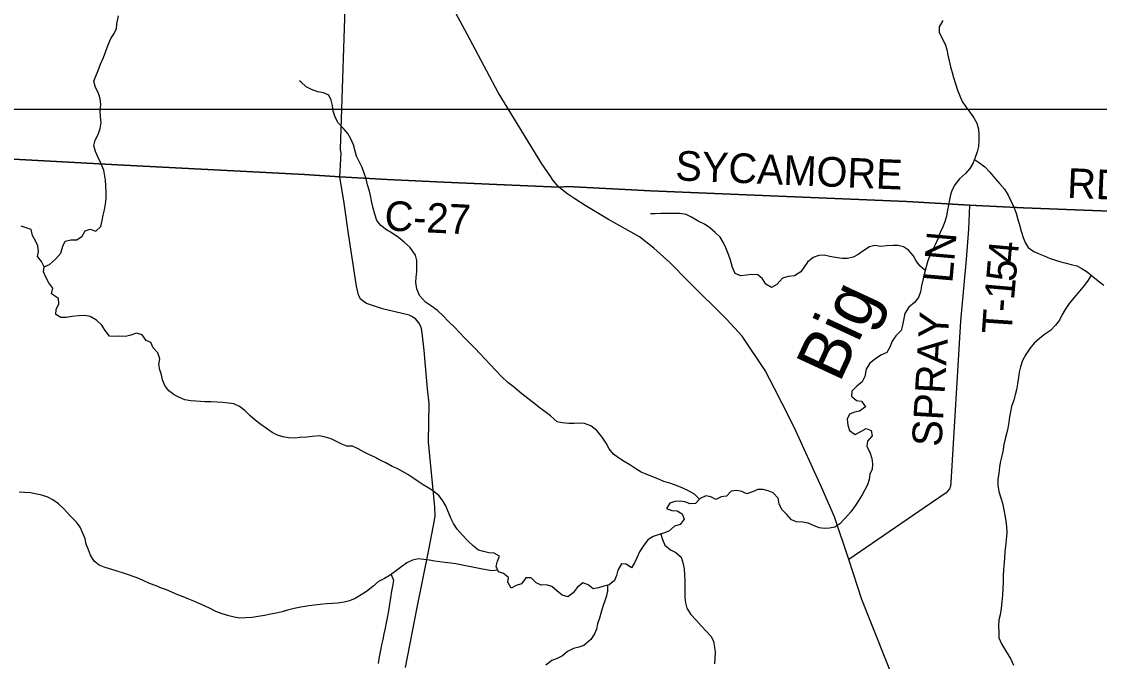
# Model space of a CAD drawing. Extents: x 1759416 to 2214760, y 252598 to 1116833.
# Drawn here: x 1989307 to 2000203, y 838931 to 845400 of the extents above; entities that cross this region are included whole.
import ezdxf

# ---------------------------------------------------------------- set-up
doc = ezdxf.new("R2010")
doc.units = 0
for name, color, linetype in [('GM_X_County_Road', 7, 'Continuous'), ('GM_X_County_Road_Text', 7, 'Continuous'), ('GM_X_Minor_River', 7, 'Continuous'), ('GM_X_Minor_River_Text', 7, 'Continuous'), ('GM_X_State_Route', 7, 'Continuous'), ('GM_X_Township', 7, 'Continuous'), ('GM_X_Township_Road', 7, 'Continuous'), ('GM_X_Township_Road_Text', 7, 'Continuous'), ('GM_X_Township_ROW', 7, 'Continuous'), ('SC_Scratch1', 7, 'Continuous')]:
    doc.layers.add(name, color=color, linetype=linetype)

msp = doc.modelspace()

# ---------------------------------------------------------------- linework, layer by layer
at = {"layer": 'GM_X_County_Road'}
msp.add_lwpolyline([(1988235, 844060), (1988850, 844030), (1990276, 843950), (1992166, 843855), (1992525, 843831), (1993001, 843803), (1993576, 843777), (1994111, 843753), (1994739, 843726), (1994830, 843732), (1995664, 843687), (1998256, 843579), (1998888, 843545), (1999435, 843516), (2000653, 843468), (2003108, 843383), (2003194, 843382), (2003254, 843365), (2003299, 843343), (2003322, 843276), (2003345, 843225), (2003402, 843192), (2003448, 843183), (2003463, 843181)], dxfattribs=at)
at = {"layer": 'GM_X_Minor_River'}
for points in [[(1989537, 842920), (1989591, 842945), (1989649, 842999), (1989704, 843058), (1989725, 843129), (1989747, 843181), (1989806, 843192), (1989866, 843194), (1989918, 843229), (1989949, 843283), (1990001, 843302), (1990057, 843282), (1990109, 843329), (1990122, 843389), (1990132, 843442), (1990147, 843496), (1990156, 843556), (1990162, 843608), (1990163, 843675), (1990160, 843739), (1990156, 843795), (1990137, 843897), (1990108, 843967), (1990077, 844033), (1990053, 844087), (1990036, 844147), (1990052, 844201), (1990083, 844257), (1990102, 844320), (1990110, 844378), (1990105, 844436), (1990102, 844496), (1990108, 844562), (1990101, 844619), (1990084, 844677), (1990056, 844734), (1990039, 844796), (1990059, 844849), (1990080, 844905), (1990105, 844970), (1990135, 845036), (1990160, 845100), (1990183, 845163), (1990209, 845227), (1990244, 845278), (1990267, 845328), (1990271, 845378), (1990286, 845457)], [(1998618, 845410), (1998582, 845345), (1998581, 845293), (1998610, 845235), (1998642, 845170), (1998661, 845116), (1998669, 845059), (1998682, 845003), (1998697, 844943), (1998713, 844885), (1998728, 844833), (1998746, 844769)], [(1996160, 840570), (1996108, 840623), (1996055, 840652), (1995993, 840682), (1995935, 840705), (1995871, 840729), (1995800, 840750), (1995740, 840776), (1995678, 840801), (1995620, 840824), (1995570, 840846), (1995515, 840878), (1995455, 840919), (1995398, 840953), (1995340, 840988), (1995290, 841026), (1995247, 841081), (1995217, 841139), (1995176, 841199), (1995121, 841267), (1995063, 841314), (1994996, 841336), (1994944, 841339), (1994893, 841336), (1994839, 841338), (1994770, 841343), (1994720, 841355), (1994652, 841414), (1994599, 841454), (1994537, 841503), (1994482, 841545), (1994426, 841588), (1994363, 841636), (1994275, 841709), (1994224, 841751), (1994160, 841810), (1994099, 841876), (1994050, 841927), (1993990, 841989), (1993939, 842043), (1993891, 842094), (1993838, 842150), (1993786, 842204), (1993735, 842255), (1993683, 842309), (1993622, 842368), (1993567, 842428), (1993511, 842480), (1993450, 842523), (1993390, 842562), (1993329, 842632), (1993301, 842698), (1993292, 842762), (1993295, 842816), (1993301, 842868), (1993304, 842927), (1993303, 842985), (1993289, 843037), (1993232, 843118), (1993176, 843168), (1993117, 843216), (1993053, 843261), (1992996, 843295), (1992938, 843338), (1992897, 843390), (1992877, 843454), (1992862, 843512), (1992847, 843572), (1992837, 843624), (1992824, 843684), (1992805, 843748), (1992789, 843810), (1992770, 843868), (1992750, 843926), (1992719, 843986), (1992692, 844039), (1992678, 844091), (1992661, 844153), (1992637, 844213), (1992606, 844269), (1992559, 844321), (1992507, 844375), (1992476, 844434), (1992458, 844494), (1992449, 844550), (1992436, 844604), (1992412, 844656), (1992358, 844678), (1992302, 844689), (1992239, 844713), (1992183, 844740), (1992129, 844790), (1992116, 844800)], [(1998746, 844769), (1998769, 844706), (1998790, 844650), (1998816, 844590), (1998851, 844536), (1998891, 844484), (1998934, 844428), (1998963, 844371), (1998979, 844311), (1998984, 844256), (1998983, 844196), (1998979, 844138), (1998966, 844084), (1998948, 844025), (1998927, 843973), (1998892, 843915), (1998850, 843864), (1998789, 843809), (1998741, 843749), (1998714, 843698), (1998698, 843648), (1998687, 843598), (1998676, 843545), (1998668, 843495), (1998655, 843433), (1998639, 843376), (1998620, 843324), (1998591, 843266), (1998571, 843211), (1998546, 843151), (1998520, 843094), (1998489, 843034), (1998466, 842972), (1998435, 842855), (1998418, 842787), (1998404, 842728), (1998393, 842668), (1998372, 842610), (1998332, 842559), (1998277, 842512), (1998235, 842450), (1998226, 842399), (1998213, 842331), (1998199, 842275), (1998144, 842224), (1998106, 842170), (1998085, 842109), (1998052, 842053), (1997994, 842026), (1997938, 841991), (1997881, 841947), (1997844, 841886), (1997830, 841812), (1997803, 841759), (1997751, 841715), (1997700, 841662), (1997695, 841612), (1997747, 841570), (1997797, 841563), (1997838, 841505), (1997778, 841460), (1997726, 841452), (1997675, 841431), (1997653, 841379), (1997658, 841321), (1997676, 841267), (1997733, 841227), (1997792, 841256), (1997844, 841286), (1997894, 841267), (1997905, 841211), (1997859, 841158), (1997850, 841104), (1997881, 841046), (1997901, 840984), (1997910, 840930), (1997904, 840876), (1997881, 840826), (1997876, 840769), (1997858, 840717), (1997803, 840616), (1997770, 840562), (1997734, 840503), (1997691, 840443), (1997634, 840382), (1997578, 840323), (1997527, 840288), (1997475, 840278), (1997421, 840275), (1997371, 840283), (1997313, 840306), (1997258, 840330), (1997200, 840339), (1997140, 840343), (1997090, 840364), (1997044, 840416), (1996991, 840467), (1996964, 840523), (1996954, 840581), (1996903, 840635), (1996853, 840657)], [(1998941, 844006), (1998991, 843972), (1999043, 843930), (1999096, 843877), (1999145, 843815), (1999193, 843761), (1999242, 843704), (1999280, 843644), (1999311, 843580), (1999336, 843522), (1999360, 843462), (1999379, 843400), (1999393, 843346), (1999412, 843280), (1999431, 843218), (1999451, 843166), (1999482, 843114), (1999540, 843075), (1999593, 843053), (1999643, 843030), (1999705, 843006), (1999759, 842987), (1999811, 842971), (1999867, 842958), (1999918, 842944), (1999974, 842929), (2000026, 842905), (2000080, 842868), (2000135, 842824), (2000191, 842777), (2000246, 842735)], [(1998442, 842882), (1998386, 842929), (1998350, 842982), (1998319, 843034), (1998273, 843088), (1998222, 843121), (1998168, 843135), (1998116, 843136), (1998050, 843132), (1997992, 843125), (1997932, 843137), (1997878, 843124), (1997821, 843085), (1997765, 843045), (1997714, 843018), (1997656, 843005), (1997602, 843005), (1997534, 843014), (1997478, 843024), (1997419, 843039), (1997366, 843034), (1997308, 843016), (1997250, 842969), (1997183, 842868), (1997120, 842829), (1997056, 842823), (1997000, 842804), (1996941, 842743), (1996889, 842711), (1996831, 842744), (1996798, 842800), (1996748, 842838), (1996686, 842843), (1996634, 842836), (1996578, 842830), (1996522, 842853), (1996493, 842915), (1996472, 842987), (1996452, 843045), (1996427, 843111), (1996404, 843163), (1996370, 843219), (1996319, 843266), (1996265, 843314), (1996209, 843350), (1996146, 843383), (1996080, 843422), (1996026, 843448), (1995961, 843461), (1995770, 843459), (1995710, 843457), (1995666, 843456)], [(1992491, 841155), (1992437, 841183), (1992367, 841202), (1992315, 841212), (1992245, 841205), (1992189, 841198), (1992121, 841194), (1992069, 841189), (1992005, 841193), (1991949, 841202), (1991895, 841219), (1991841, 841247), (1991784, 841285), (1991726, 841328), (1991669, 841370), (1991617, 841415), (1991566, 841465), (1991510, 841510), (1991452, 841534), (1991400, 841543), (1991340, 841549), (1991283, 841552), (1991221, 841556), (1991163, 841557), (1991069, 841562), (1991019, 841566), (1990959, 841577), (1990903, 841598), (1990849, 841626), (1990796, 841666), (1990756, 841721), (1990733, 841777), (1990723, 841827), (1990704, 841879), (1990694, 841933), (1990703, 841991), (1990686, 842051), (1990638, 842103), (1990615, 842157), (1990565, 842177), (1990526, 842234), (1990470, 842248), (1990413, 842231), (1990359, 842215), (1990301, 842218), (1990249, 842217), (1990197, 842219), (1990152, 842275), (1990118, 842330), (1990063, 842380), (1989999, 842417), (1989947, 842427), (1989881, 842426), (1989819, 842418), (1989759, 842409), (1989703, 842408), (1989653, 842438), (1989658, 842490), (1989685, 842545), (1989679, 842601), (1989610, 842646), (1989624, 842704), (1989581, 842760), (1989553, 842816), (1989528, 842868), (1989537, 842920), (1989507, 842974), (1989468, 843026), (1989478, 843076), (1989473, 843132), (1989447, 843184), (1989418, 843238), (1989405, 843296), (1989355, 843313), (1989303, 843331)], [(2000120, 842836), (2000087, 842786), (2000052, 842735), (2000002, 842674), (1999945, 842608), (1999896, 842549), (1999856, 842490), (1999823, 842432), (1999798, 842382), (1999760, 842331), (1999707, 842278), (1999647, 842236), (1999596, 842197), (1999544, 842148), (1999499, 842096), (1999457, 842035), (1999424, 841973), (1999403, 841910), (1999391, 841854), (1999384, 841802), (1999373, 841737), (1999363, 841677), (1999352, 841627), (1999336, 841571), (1999315, 841508), (1999304, 841454), (1999292, 841404), (1999285, 841351), (1999275, 841291), (1999264, 841231), (1999251, 841181), (1999235, 841124), (1999228, 841074), (1999218, 841024), (1999201, 840957), (1999192, 840899), (1999184, 840831), (1999177, 840773), (1999176, 840714), (1999186, 840650), (1999205, 840584), (1999222, 840532), (1999236, 840464), (1999245, 840410), (1999256, 840352), (1999264, 840294), (1999265, 840230), (1999258, 840162), (1999252, 840094), (1999247, 840041), (1999242, 839977), (1999238, 839927), (1999233, 839861), (1999231, 839798), (1999228, 839736), (1999227, 839666), (1999224, 839600), (1999216, 839534), (1999209, 839469), (1999198, 839401), (1999186, 839351), (1999183, 839289), (1999184, 839232), (1999186, 839170), (1999213, 839110), (1999254, 839041), (1999308, 838953), (1999335, 838893)], [(1996853, 840657), (1996803, 840670), (1996751, 840670), (1996697, 840645), (1996639, 840626), (1996587, 840650), (1996535, 840659), (1996481, 840653), (1996434, 840602), (1996380, 840596), (1996326, 840569), (1996274, 840596), (1996224, 840606), (1996168, 840579), (1996121, 840529), (1996065, 840526), (1996013, 840544), (1995963, 840551), (1995911, 840547), (1995859, 840530), (1995827, 840478), (1995880, 840458), (1995934, 840453), (1995986, 840425), (1996006, 840371), (1995963, 840317), (1995907, 840298), (1995850, 840247), (1995796, 840227), (1995742, 840210), (1995690, 840193), (1995639, 840159), (1995592, 840098), (1995554, 840040), (1995529, 839987), (1995503, 839929), (1995472, 839878), (1995420, 839916), (1995370, 839919), (1995334, 839853), (1995321, 839799), (1995301, 839748), (1995246, 839704), (1995192, 839693), (1995138, 839674), (1995086, 839664), (1995036, 839707), (1994982, 839727), (1994924, 839678), (1994883, 839626), (1994829, 839585), (1994773, 839602), (1994719, 839644), (1994666, 839688), (1994614, 839707), (1994558, 839702), (1994508, 839726), (1994457, 839776), (1994403, 839775), (1994360, 839716), (1994306, 839700), (1994255, 839673), (1994224, 839731), (1994229, 839781), (1994177, 839821), (1994127, 839838), (1994104, 839890), (1994118, 839945), (1994137, 839997), (1994085, 840027), (1994029, 840030), (1993977, 840041), (1993927, 840057), (1993876, 840097), (1993818, 840152), (1993761, 840210), (1993710, 840269), (1993674, 840325), (1993647, 840379), (1993594, 840503), (1993565, 840555), (1993527, 840606), (1993474, 840650), (1993424, 840684), (1993368, 840715), (1993315, 840751), (1993263, 840788), (1993211, 840822), (1993158, 840851), (1993104, 840881), (1993054, 840902), (1992989, 840938), (1992931, 840965), (1992877, 840995), (1992823, 841020), (1992762, 841050), (1992710, 841081), (1992652, 841107), (1992594, 841106), (1992544, 841126), (1992491, 841155)], [(1994120, 839854), (1994061, 839846), (1994003, 839857), (1993949, 839869), (1993848, 839888), (1993796, 839897), (1993746, 839907), (1993696, 839918), (1993646, 839926), (1993586, 839931), (1993536, 839939), (1993486, 839944), (1993426, 839954), (1993372, 839963), (1993320, 839967), (1993260, 839954), (1993200, 839927), (1993139, 839882), (1993085, 839840), (1993034, 839803), (1992974, 839770), (1992916, 839738), (1992857, 839689), (1992795, 839638), (1992740, 839606), (1992678, 839567), (1992622, 839544), (1992567, 839530), (1992501, 839519), (1992449, 839516), (1992389, 839512), (1992327, 839507), (1992267, 839501), (1992211, 839494), (1992129, 839479), (1992062, 839466), (1991996, 839448), (1991940, 839433), (1991880, 839420), (1991826, 839410), (1991762, 839395), (1991699, 839384), (1991639, 839376), (1991569, 839371), (1991513, 839370), (1991457, 839380), (1991401, 839393), (1991336, 839411), (1991272, 839436), (1991212, 839466), (1991162, 839489), (1991109, 839515), (1991049, 839540), (1990997, 839562), (1990941, 839585), (1990888, 839605), (1990826, 839632), (1990772, 839654), (1990722, 839671), (1990666, 839695), (1990601, 839720), (1990531, 839754), (1990465, 839781), (1990356, 839818), (1990252, 839849), (1990196, 839866), (1990142, 839884), (1990092, 839903), (1990041, 839945), (1990005, 840005), (1989982, 840059), (1989961, 840117), (1989949, 840169), (1989924, 840235), (1989900, 840289), (1989863, 840340), (1989802, 840400), (1989734, 840473), (1989679, 840525), (1989623, 840566), (1989572, 840592), (1989512, 840611), (1989446, 840627), (1989396, 840634), (1989336, 840640), (1989282, 840641)], [(1995768, 840218), (1995787, 840164), (1995811, 840108), (1995868, 840059), (1995922, 840033), (1995973, 839986), (1995995, 839918), (1996004, 839864), (1996008, 839810), (1996011, 839743), (1996010, 839683), (1996011, 839579), (1996018, 839523), (1996032, 839469), (1996071, 839405), (1996125, 839350), (1996178, 839292), (1996226, 839238), (1996275, 839187), (1996300, 839135), (1996312, 839075), (1996317, 839023), (1996315, 838966), (1996310, 838908)], [(1993044, 839810), (1993066, 839753), (1993057, 839691), (1993047, 839641), (1993036, 839575), (1993027, 839510), (1993015, 839442), (1993006, 839390), (1992993, 839321), (1992981, 839267), (1992970, 839211), (1992959, 839153), (1992947, 839100), (1992936, 839044), (1992922, 838978), (1992911, 838911)], [(1995229, 839700), (1995231, 839643), (1995219, 839593), (1995202, 839543), (1995182, 839486), (1995165, 839428), (1995149, 839370), (1995130, 839311), (1995117, 839259), (1995097, 839209), (1995060, 839154), (1994990, 839093), (1994939, 839075), (1994885, 839062), (1994827, 839033), (1994774, 838987), (1994720, 838960), (1994668, 838940), (1994605, 838893)]]:
    msp.add_lwpolyline(points, dxfattribs=at)
at = {"layer": 'GM_X_State_Route'}
msp.add_lwpolyline([(1998176, 838617), (1997801, 839558), (1997670, 839962), (1997524, 840394), (1997392, 840692), (1997112, 841307), (1996997, 841540), (1996919, 841690), (1996825, 841871), (1996592, 842218), (1996436, 842389), (1996044, 842776), (1995860, 842963), (1995697, 843108), (1995552, 843222), (1995241, 843397), (1995004, 843540), (1994898, 843607), (1994829, 843656), (1994739, 843726), (1994682, 843793), (1994656, 843829), (1994566, 843961), (1994289, 844414), (1994123, 844683), (1993811, 845273), (1993678, 845521)], dxfattribs=at)
at = {"layer": 'GM_X_Township'}
for points in [[(2003490, 846373), (2003345, 843225), (2003322, 843276), (2003299, 843343), (2003254, 843365), (2003194, 843382), (2003108, 843383), (2000653, 843468), (1999435, 843516), (1998888, 843545), (1998256, 843579), (1995664, 843687), (1994830, 843732), (1994739, 843726), (1994111, 843753), (1993576, 843777), (1993001, 843803), (1992525, 843831), (1992166, 843855), (1990276, 843950), (1988850, 844030)], [(1988850, 844030), (1990276, 843950), (1992166, 843855), (1992525, 843831), (1993001, 843803), (1993576, 843777), (1994111, 843753), (1994739, 843726), (1994830, 843732), (1995664, 843687), (1998256, 843579), (1998888, 843545), (1999435, 843516), (2000653, 843468)]]:
    msp.add_lwpolyline(points, dxfattribs=at)
at = {"layer": 'GM_X_Township_Road'}
for points in [[(1992525, 843831), (1992536, 844070), (1992530, 844103), (1992530, 844108)], [(1993187, 838871), (1993302, 839461), (1993423, 840061), (1993482, 840359), (1993487, 840403), (1993486, 840491), (1993419, 841152), (1993426, 841540), (1993412, 841687), (1993375, 842075), (1993356, 842253), (1993345, 842309), (1993323, 842355), (1993294, 842390), (1993258, 842414), (1993225, 842430), (1992956, 842495), (1992795, 842548), (1992733, 842593), (1992712, 842638), (1992692, 842726), (1992611, 843255), (1992569, 843565), (1992525, 843831)], [(1998888, 843545), (1998878, 843300), (1998857, 842994), (1998798, 842372), (1998702, 840740), (1998696, 840702), (1998686, 840676), (1998654, 840634), (1998432, 840484), (1997670, 839962)]]:
    msp.add_lwpolyline(points, dxfattribs=at)
at = {"layer": 'GM_X_Township_ROW'}
msp.add_lwpolyline([(1992530, 844108), (1992588, 845845), (1992598, 845886)], dxfattribs=at)
at = {"layer": 'SC_Scratch1'}
msp.add_lwpolyline([(1984253, 880416), (2020157, 880416), (2020157, 844512), (1984253, 844512)], close=True, dxfattribs=at)

# ---------------------------------------------------------------- texts
at = {"layer": 'GM_X_County_Road_Text'}
for s, rotation, p in [('SYCAMORE', 357.65, (1995912, 843795)), ('RD', 357.5314, (1999872, 843619)), ('C-27', 357.2631, (1992971, 843289))]:
    msp.add_text(s, height=300, rotation=rotation, dxfattribs=at).set_placement(p)
at = {"layer": 'GM_X_Minor_River_Text'}
msp.add_text('Big', height=500.1, rotation=65.1634, dxfattribs=at).set_placement((1997575, 841738))
at = {"layer": 'GM_X_Township_Road_Text'}
for s, rotation, p in [('LN', 84.986, (1998715, 842750)), ('4', 84.9822, (1999371, 842947)), ('5', 84.9926, (1999355, 842763)), ('1', 85.0501, (1999339, 842579)), ('-', 85.2331, (1999329, 842456)), ('SPRAY', 86.5963, (1998605, 841097)), ('T', 86.067, (1999313, 842234))]:
    msp.add_text(s, height=300, rotation=rotation, dxfattribs=at).set_placement(p)

doc.saveas('drawing.dxf')
